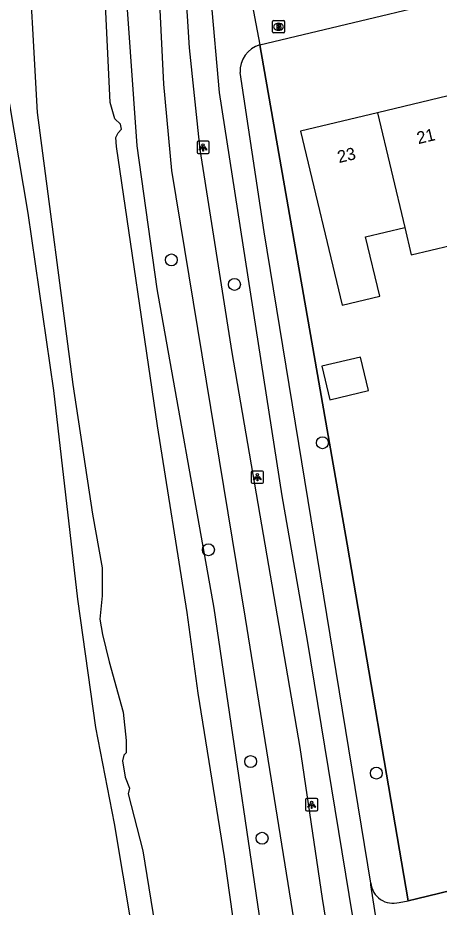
# Model space of a CAD drawing. Extents: x 157663 to 158496, y 379212 to 380934.
# Drawn here: x 158060.2 to 158094.7, y 380729.6 to 380802.4 of the extents above; entities that cross this region are included whole.
import ezdxf

# ---------------------------------------------------------------- set-up
doc = ezdxf.new("R2010")
doc.units = 0
for name, color, linetype in [('IMGEO_Berm_groen', 7, 'Continuous'), ('IMGEO_Boom', 7, 'Continuous'), ('IMGEO_Brandkraan', 7, 'Continuous'), ('IMGEO_Fietspad_gesloten', 7, 'Continuous'), ('IMGEO_Groenvoorziening', 7, 'Continuous'), ('IMGEO_Hek', 7, 'Continuous'), ('IMGEO_Lichtpunt', 7, 'Continuous'), ('IMGEO_Muur', 7, 'Continuous'), ('IMGEO_Pand', 7, 'Continuous'), ('IMGEO_Pand_nummerreeks', 7, 'Continuous'), ('IMGEO_Voetpad_open', 7, 'Continuous'), ('IMGEO_Waterloop', 7, 'Continuous')]:
    doc.layers.add(name, color=color, linetype=linetype)

msp = doc.modelspace()

# ---------------------------------------------------------------- linework, layer by layer
at = {"layer": 'IMGEO_Berm_groen'}
for points in [[(158069.425, 380694.673), (158072.875, 380696.357), (158079.072, 380700.677), (158080.987, 380703.561), (158082.152, 380707.516), (158082.383, 380710.401), (158081.044, 380722.078), (158076.307, 380754.118), (158071.648, 380780.25), (158070.02, 380791.954), (158068.663, 380810.855), (158068.821, 380815.256), (158068.853, 380822.132), (158069.5, 380835.023), (158070.009, 380836.329), (158070.584, 380842.349), (158070.747, 380844.211)], [(158058.451, 380809.187), (158059.17, 380797.604), (158061.06, 380786.446), (158063.151, 380771.932), (158065.118, 380754.866), (158066.607, 380744.346), (158068.133, 380736.496), (158072.443, 380710.798), (158072.311, 380707.549), (158071.775, 380705.881), (158070.521, 380704.631), (158068.452, 380703.259), (158064.333, 380702.125)]]:
    msp.add_lwpolyline(points, dxfattribs=at)
at = {"layer": 'IMGEO_Boom'}
for centre in [(158072.807, 380782.627), (158077.975, 380780.622), (158085.176, 380767.66), (158075.839, 380758.898), (158079.299, 380741.564), (158089.587, 380740.618), (158080.23, 380735.282)]:
    msp.add_circle(centre, 0.489, dxfattribs=at)
at = {"layer": 'IMGEO_Brandkraan'}
for p, q in [((158081.081, 380801.289), (158081.081, 380802.141)), ((158081.156, 380802.215), (158082.008, 380802.215)), ((158081.569, 380801.995), (158081.594, 380801.995)), ((158082.082, 380802.141), (158082.082, 380801.289)), ((158082.008, 380801.215), (158081.156, 380801.215)), ((158081.592, 380801.435), (158081.567, 380801.435))]:
    msp.add_line(p, q, dxfattribs=at)
for points in [[(158081.081, 380801.289), (158081.081, 380802.141)], [(158081.156, 380802.215), (158082.008, 380802.215)], [(158081.429, 380801.915), (158081.429, 380801.515), (158081.642, 380801.515)], [(158081.66, 380801.915), (158081.429, 380801.915)], [(158081.608, 380801.834), (158081.554, 380801.834), (158081.554, 380801.758)], [(158081.554, 380801.758), (158081.607, 380801.758)], [(158081.616, 380801.682), (158081.554, 380801.682), (158081.554, 380801.601)], [(158081.554, 380801.601), (158081.616, 380801.601)], [(158082.082, 380802.141), (158082.082, 380801.289)], [(158082.008, 380801.215), (158081.156, 380801.215)]]:
    msp.add_lwpolyline(points, dxfattribs=at)
for centre, radius, start, end in [((158081.158, 380802.139), 0.0765, 91.55205, 178.44795), ((158081.158, 380802.139), 0.0765, 91.55205, 178.44795), ((158081.609, 380801.796), 0.0379, 267.82845, 90.93552), ((158081.617, 380801.641), 0.0404, 269.87594, 90.50774), ((158081.648, 380801.766), 0.251, 268.66757, 293.53466), ((158081.664, 380801.77), 0.145, 59.4692, 91.53667), ((158081.689, 380801.817), 0.0922, 285.51372, 58.15012), ((158081.694, 380801.625), 0.105, 301.31148, 78.98903), ((158082.006, 380802.139), 0.0765, 1.55205, 88.44795), ((158082.006, 380802.139), 0.0765, 1.55205, 88.44795), ((158081.158, 380801.291), 0.0765, 181.55205, 268.44795), ((158081.158, 380801.291), 0.0765, 181.55205, 268.44795), ((158082.006, 380801.291), 0.0765, 271.55205, 358.44795), ((158082.006, 380801.291), 0.0765, 271.55205, 358.44795)]:
    msp.add_arc(centre, radius, start, end, dxfattribs=at)
for centre, major_axis, ratio, start_param, end_param in [((158081.568, 380801.715), (-0.387, 0.002), 0.722429, 4.712389, 7.853982), ((158081.593, 380801.715), (-0.39, 0.002), 0.717154, 1.570796, 4.712389)]:
    msp.add_ellipse(centre, major_axis=major_axis, ratio=ratio, start_param=start_param, end_param=end_param, dxfattribs=at)
at = {"layer": 'IMGEO_Fietspad_gesloten'}
for points in [[(158076.51, 380862.37), (158075.656, 380857.884), (158074.722, 380845.281), (158073.77, 380825.588), (158073.53, 380817.736), (158073.74, 380808.222), (158074.257, 380799.995), (158075.149, 380791.663), (158077.752, 380775.038), (158083.324, 380742.71), (158085.161, 380730.364), (158087.771, 380714.145), (158088.632, 380709.876), (158089.886, 380705.995), (158090.275, 380703.817), (158091.576, 380701.56), (158093.82, 380696.7), (158096.253, 380693.04), (158099.225, 380689.283), (158101.997, 380686.517)], [(158092.702, 380693.486), (158089.981, 380698.857), (158087.828, 380704.378), (158086.247, 380709.967), (158083.967, 380721.558), (158078.875, 380753.293), (158072.85, 380789.952), (158072.183, 380797.022), (158071.547, 380810.292), (158071.664, 380824.995), (158072.408, 380844.132)]]:
    msp.add_lwpolyline(points, dxfattribs=at)
at = {"layer": 'IMGEO_Groenvoorziening'}
msp.add_lwpolyline([(158092.188, 380730.175), (158087.197, 380759.348), (158080.044, 380800.241)], dxfattribs=at)
at = {"layer": 'IMGEO_Hek'}
for points in [[(158097.707, 380731.493), (158092.867, 380730.337)], [(158092.867, 380730.337), (158092.188, 380730.175)]]:
    msp.add_lwpolyline(points, dxfattribs=at)
at = {"layer": 'IMGEO_Lichtpunt'}
for p, q in [((158074.908, 380792.242), (158074.908, 380791.435)), ((158074.908, 380792.242), (158074.908, 380791.435)), ((158075.81, 380792.337), (158075.002, 380792.337)), ((158075.81, 380792.337), (158075.002, 380792.337)), ((158075.904, 380791.435), (158075.904, 380792.242)), ((158075.904, 380791.435), (158075.904, 380792.242)), ((158075.002, 380791.341), (158075.81, 380791.341)), ((158075.002, 380791.341), (158075.81, 380791.341)), ((158079.354, 380765.244), (158079.354, 380764.437)), ((158079.354, 380765.244), (158079.354, 380764.437)), ((158080.256, 380765.339), (158079.448, 380765.339)), ((158080.256, 380765.339), (158079.448, 380765.339)), ((158080.35, 380764.437), (158080.35, 380765.244)), ((158080.35, 380764.437), (158080.35, 380765.244)), ((158079.448, 380764.343), (158080.256, 380764.343)), ((158079.448, 380764.343), (158080.256, 380764.343)), ((158083.791, 380738.434), (158083.791, 380737.627)), ((158083.791, 380738.434), (158083.791, 380737.627)), ((158084.693, 380738.529), (158083.885, 380738.529)), ((158084.693, 380738.529), (158083.885, 380738.529)), ((158084.787, 380737.627), (158084.787, 380738.434)), ((158084.787, 380737.627), (158084.787, 380738.434)), ((158083.885, 380737.533), (158084.693, 380737.533)), ((158083.885, 380737.533), (158084.693, 380737.533))]:
    msp.add_line(p, q, dxfattribs=at)
for points in [[(158075.282, 380791.906), (158075.321, 380791.878), (158075.133, 380791.616), (158075.095, 380791.643), (158075.282, 380791.906)], [(158075.384, 380791.858), (158075.431, 380791.858), (158075.431, 380791.536), (158075.384, 380791.536), (158075.384, 380791.858)], [(158075.494, 380791.878), (158075.532, 380791.905), (158075.719, 380791.643), (158075.68, 380791.615), (158075.494, 380791.878)], [(158079.728, 380764.908), (158079.767, 380764.88), (158079.579, 380764.618), (158079.541, 380764.645), (158079.728, 380764.908)], [(158079.83, 380764.86), (158079.877, 380764.86), (158079.877, 380764.538), (158079.83, 380764.538), (158079.83, 380764.86)], [(158079.94, 380764.88), (158079.978, 380764.907), (158080.165, 380764.645), (158080.126, 380764.617), (158079.94, 380764.88)], [(158084.165, 380738.098), (158084.204, 380738.07), (158084.016, 380737.808), (158083.978, 380737.835), (158084.165, 380738.098)], [(158084.267, 380738.05), (158084.314, 380738.05), (158084.314, 380737.728), (158084.267, 380737.728), (158084.267, 380738.05)], [(158084.377, 380738.07), (158084.415, 380738.097), (158084.602, 380737.835), (158084.563, 380737.807), (158084.377, 380738.07)]]:
    msp.add_lwpolyline(points, dxfattribs=at)
for centre in [(158075.407, 380792.04), (158079.853, 380765.042), (158084.29, 380738.232)]:
    msp.add_circle(centre, 0.0994, dxfattribs=at)
for centre, start, end in [((158075.002, 380792.242), 90, 180), ((158075.002, 380792.242), 90, 180), ((158075.81, 380792.242), 0, 90), ((158075.81, 380792.242), 0, 90), ((158075.002, 380791.435), 180, 270), ((158075.002, 380791.435), 180, 270), ((158075.81, 380791.435), 270, 0), ((158075.81, 380791.435), 270, 360), ((158079.448, 380765.244), 90, 180), ((158079.448, 380765.244), 90, 180), ((158080.256, 380765.244), 0, 90), ((158080.256, 380765.244), 0, 90), ((158079.448, 380764.437), 180, 270), ((158079.448, 380764.437), 180, 270), ((158080.256, 380764.437), 270, 0), ((158080.256, 380764.437), 270, 360), ((158083.885, 380738.434), 90, 180), ((158083.885, 380738.434), 90, 180), ((158084.693, 380738.434), 0, 90), ((158084.693, 380738.434), 0, 90), ((158083.885, 380737.627), 180, 270), ((158083.885, 380737.627), 180, 270), ((158084.693, 380737.627), 270, 0), ((158084.693, 380737.627), 270, 360)]:
    msp.add_arc(centre, 0.0946, start, end, dxfattribs=at)
at = {"layer": 'IMGEO_Muur'}
msp.add_lwpolyline([(158080.044, 380800.241), (158087.197, 380759.348), (158092.188, 380730.175)], dxfattribs=at)
at = {"layer": 'IMGEO_Pand'}
for points in [[(158100.83, 380789.892), (158097.832, 380789.177), (158097.717, 380789.661), (158096.153, 380796.217), (158089.674, 380794.672)], [(158089.674, 380794.672), (158083.38, 380793.171), (158086.779, 380778.918), (158089.865, 380779.654), (158088.703, 380784.527), (158091.912, 380785.292)], [(158089.674, 380794.672), (158091.912, 380785.292)], [(158091.912, 380785.292), (158092.447, 380783.05), (158095.657, 380783.815), (158096.276, 380781.216), (158102.572, 380782.717)], [(158088.958, 380771.931), (158088.303, 380774.677), (158085.127, 380773.919), (158085.782, 380771.173), (158088.958, 380771.931)]]:
    msp.add_lwpolyline(points, dxfattribs=at)
at = {"layer": 'IMGEO_Voetpad_open'}
for points in [[(158076.51, 380862.37), (158077.768, 380861.65), (158077.399, 380854.931), (158076.565, 380843.437), (158075.894, 380824.951), (158075.551, 380812.413), (158076.033, 380804.062), (158076.731, 380796.337), (158081.843, 380763.329), (158083.93, 380751.483), (158089.326, 380718.53), (158090.58, 380712.063), (158092.023, 380705.933), (158092.55, 380703.495), (158098.681, 380695.497), (158101.641, 380691.985), (158104.362, 380689.226)], [(158080.044, 380800.241), (158101.803, 380805.439)], [(158079.204, 380804.706), (158080.044, 380800.241)], [(158089.136, 380731.609), (158080.395, 380784.926), (158078.428, 380797.97)], [(158092.188, 380730.175), (158092.867, 380730.337), (158097.707, 380731.493), (158104.177, 380733.037)], [(158090.219, 380724.615), (158090.209, 380724.654), (158089.147, 380731.464), (158089.136, 380731.609)], [(158091.453, 380730.031), (158092.188, 380730.175)]]:
    msp.add_lwpolyline(points, dxfattribs=at)
for centre, radius, start, end in [((158080.728, 380798.044), 2.301, 107.28847, 181.84168), ((158090.959, 380731.796), 1.833, 185.86424, 285.62188)]:
    msp.add_arc(centre, radius, start, end, dxfattribs=at)
at = {"layer": 'IMGEO_Waterloop'}
for points in [[(158068.788, 380695.843), (158071.697, 380697.666), (158075.911, 380700.536), (158078.37, 380703.199), (158079.854, 380705.651), (158080.427, 380707.403), (158080.563, 380708.846), (158080.326, 380711.216), (158077.152, 380733.766), (158074.991, 380747.168), (158074.1, 380753.776), (158071.685, 380769.055), (158068.331, 380791.925), (158068.255, 380792.66), (158068.442, 380793.038), (158068.715, 380793.339), (158068.654, 380793.746), (158068.182, 380794.175), (158067.79, 380795.511), (158066.913, 380813.82), (158066.668, 380834.92), (158067.211, 380837.962), (158068.78, 380850.885)], [(158060.985, 380809.882), (158061.835, 380794.692), (158064.75, 380772.418), (158066.366, 380761.821), (158067.151, 380757.425), (158067.138, 380755.126), (158066.942, 380753.228), (158067.167, 380751.966), (158067.725, 380749.735), (158068.867, 380745.602), (158069.102, 380743.274), (158069.108, 380742.289), (158068.913, 380742.074), (158068.812, 380741.618), (158069.04, 380740.274), (158069.37, 380739.387), (158069.269, 380738.93), (158070.478, 380734.267), (158072.291, 380722.982)]]:
    msp.add_lwpolyline(points, dxfattribs=at)

# ---------------------------------------------------------------- texts
at = {"layer": 'IMGEO_Pand_nummerreeks'}
for s, rotation, p in [('21', 13.41294, (158093.026, 380792.099)), ('23', 13.41291, (158086.531, 380790.551))]:
    msp.add_text(s, height=1, rotation=rotation, dxfattribs=at).set_placement(p)

doc.saveas('drawing.dxf')
